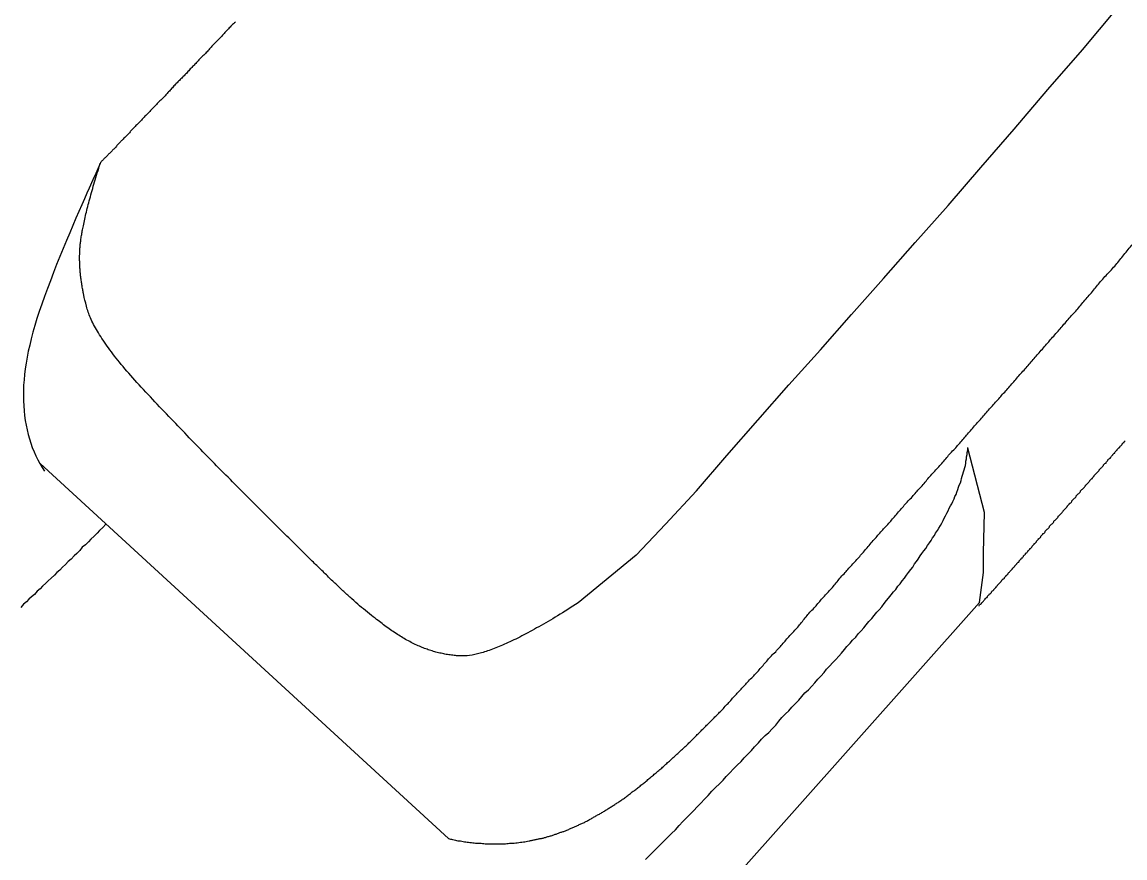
# Model space of a CAD drawing. Extents: x 6707406 to 6714471, y 1868570 to 1872341.
# Drawn here: x 6714084.38 to 6714125.25, y 1870365.21 to 1870396.2 of the extents above; entities that cross this region are included whole.
import ezdxf

# ---------------------------------------------------------------- set-up
doc = ezdxf.new("R2010")
doc.units = 0
doc.layers.add('Nongeo Data(60)', color=7, linetype='Continuous')

msp = doc.modelspace()

# ---------------------------------------------------------------- linework, layer by layer
at = {"layer": 'Nongeo Data(60)'}
for p, q in [((6714120.048, 1870378.012), (6714119.427, 1870380.4)), ((6714085.048, 1870379.826), (6714100.182, 1870365.932)), ((6714120.002, 1870376.519), (6714120.048, 1870378.012)), ((6714107.141, 1870376.427), (6714104.982, 1870374.659)), ((6714120.002, 1870375.784), (6714120.002, 1870376.519)), ((6714120.002, 1870376.519), (6714120.002, 1870376.519)), ((6714119.864, 1870374.682), (6714120.002, 1870375.784)), ((6714095.405, 1870347.169), (6714119.864, 1870374.682))]:
    msp.add_line(p, q, dxfattribs=at)
for points in [[(6714107.141, 1870376.427), (6714108.22, 1870377.576), (6714109.368, 1870378.816), (6714110.494, 1870380.125), (6714111.642, 1870381.434), (6714112.79, 1870382.743), (6714113.962, 1870384.052), (6714115.11, 1870385.361), (6714116.304, 1870386.693), (6714117.475, 1870388.025), (6714118.693, 1870389.403), (6714119.91, 1870390.804), (6714121.15, 1870392.228), (6714122.39, 1870393.698), (6714123.676, 1870395.167), (6714124.939, 1870396.683)], [(6714124.411, 1870379.711), (6714124.434, 1870379.734), (6714124.457, 1870379.757), (6714124.457, 1870379.78), (6714124.48, 1870379.803), (6714124.503, 1870379.826), (6714124.526, 1870379.849), (6714124.549, 1870379.849), (6714124.549, 1870379.872), (6714124.572, 1870379.895), (6714124.595, 1870379.918), (6714124.618, 1870379.941), (6714124.618, 1870379.964), (6714124.641, 1870379.987), (6714124.664, 1870380.01), (6714124.687, 1870380.033), (6714124.71, 1870380.033), (6714124.71, 1870380.056), (6714124.733, 1870380.079), (6714124.756, 1870380.102), (6714124.779, 1870380.125), (6714124.801, 1870380.148), (6714124.801, 1870380.171), (6714124.824, 1870380.194), (6714124.847, 1870380.217), (6714124.87, 1870380.217), (6714124.87, 1870380.24), (6714124.893, 1870380.263), (6714124.916, 1870380.286), (6714124.939, 1870380.308), (6714124.962, 1870380.331), (6714124.962, 1870380.354), (6714124.985, 1870380.377), (6714125.008, 1870380.4), (6714125.031, 1870380.423), (6714125.054, 1870380.423), (6714125.054, 1870380.446), (6714125.077, 1870380.469), (6714125.1, 1870380.492), (6714125.123, 1870380.515), (6714125.146, 1870380.538), (6714125.146, 1870380.561), (6714125.169, 1870380.584), (6714125.192, 1870380.607), (6714125.215, 1870380.607), (6714125.215, 1870380.63), (6714125.238, 1870380.653), (6714125.261, 1870380.676)], [(6714118.348, 1870377.438), (6714118.417, 1870377.53), (6714118.463, 1870377.621), (6714118.509, 1870377.713), (6714118.555, 1870377.805), (6714118.601, 1870377.897), (6714118.647, 1870377.989), (6714118.693, 1870378.081), (6714118.738, 1870378.173), (6714118.784, 1870378.265), (6714118.83, 1870378.333), (6714118.876, 1870378.425), (6714118.922, 1870378.517), (6714118.945, 1870378.609), (6714118.991, 1870378.678), (6714119.014, 1870378.77), (6714119.06, 1870378.862), (6714119.083, 1870378.953), (6714119.106, 1870379.022), (6714119.152, 1870379.114), (6714119.175, 1870379.206), (6714119.198, 1870379.275), (6714119.221, 1870379.367), (6714119.244, 1870379.436), (6714119.267, 1870379.528), (6714119.29, 1870379.597), (6714119.313, 1870379.688), (6714119.336, 1870379.757), (6714119.359, 1870379.849), (6714119.359, 1870379.918), (6714119.382, 1870380.01), (6714119.382, 1870380.079), (6714119.405, 1870380.171), (6714119.405, 1870380.24), (6714119.427, 1870380.331), (6714119.427, 1870380.4), (6714119.427, 1870380.423)], [(6714123.263, 1870378.402), (6714123.286, 1870378.425), (6714123.286, 1870378.448), (6714123.309, 1870378.471), (6714123.332, 1870378.494), (6714123.355, 1870378.517), (6714123.378, 1870378.54), (6714123.378, 1870378.54), (6714123.401, 1870378.563), (6714123.424, 1870378.586), (6714123.447, 1870378.609), (6714123.447, 1870378.632), (6714123.469, 1870378.655), (6714123.492, 1870378.678), (6714123.515, 1870378.701), (6714123.538, 1870378.724), (6714123.538, 1870378.724), (6714123.561, 1870378.747), (6714123.584, 1870378.77), (6714123.607, 1870378.793), (6714123.607, 1870378.816), (6714123.63, 1870378.839), (6714123.653, 1870378.862), (6714123.676, 1870378.885), (6714123.699, 1870378.908), (6714123.699, 1870378.908), (6714123.722, 1870378.931), (6714123.745, 1870378.953), (6714123.768, 1870378.976), (6714123.791, 1870378.999), (6714123.791, 1870379.022), (6714123.814, 1870379.045), (6714123.837, 1870379.068), (6714123.86, 1870379.091), (6714123.86, 1870379.091), (6714123.883, 1870379.114), (6714123.906, 1870379.137), (6714123.929, 1870379.16), (6714123.952, 1870379.183), (6714123.952, 1870379.206), (6714123.975, 1870379.229), (6714123.998, 1870379.252), (6714124.021, 1870379.275), (6714124.044, 1870379.275), (6714124.044, 1870379.298), (6714124.067, 1870379.321), (6714124.09, 1870379.344), (6714124.113, 1870379.367), (6714124.113, 1870379.39), (6714124.135, 1870379.413), (6714124.158, 1870379.436), (6714124.181, 1870379.459), (6714124.204, 1870379.482), (6714124.204, 1870379.482), (6714124.227, 1870379.505), (6714124.25, 1870379.528), (6714124.273, 1870379.551), (6714124.296, 1870379.574), (6714124.296, 1870379.597), (6714124.319, 1870379.62), (6714124.342, 1870379.642), (6714124.365, 1870379.665), (6714124.365, 1870379.665), (6714124.388, 1870379.688), (6714124.411, 1870379.711)], [(6714122.114, 1870377.093), (6714122.137, 1870377.116), (6714122.137, 1870377.139), (6714122.16, 1870377.162), (6714122.183, 1870377.185), (6714122.206, 1870377.208), (6714122.206, 1870377.231), (6714122.229, 1870377.231), (6714122.252, 1870377.254), (6714122.275, 1870377.277), (6714122.298, 1870377.3), (6714122.298, 1870377.323), (6714122.321, 1870377.346), (6714122.344, 1870377.369), (6714122.367, 1870377.392), (6714122.39, 1870377.415), (6714122.39, 1870377.415), (6714122.413, 1870377.438), (6714122.436, 1870377.461), (6714122.459, 1870377.484), (6714122.459, 1870377.507), (6714122.482, 1870377.53), (6714122.505, 1870377.553), (6714122.528, 1870377.576), (6714122.551, 1870377.599), (6714122.551, 1870377.599), (6714122.574, 1870377.621), (6714122.597, 1870377.644), (6714122.62, 1870377.667), (6714122.62, 1870377.69), (6714122.643, 1870377.713), (6714122.666, 1870377.736), (6714122.689, 1870377.759), (6714122.712, 1870377.782), (6714122.712, 1870377.782), (6714122.735, 1870377.805), (6714122.758, 1870377.828), (6714122.78, 1870377.851), (6714122.78, 1870377.874), (6714122.803, 1870377.897), (6714122.826, 1870377.92), (6714122.849, 1870377.943), (6714122.872, 1870377.966), (6714122.872, 1870377.966), (6714122.895, 1870377.989), (6714122.918, 1870378.012), (6714122.941, 1870378.035), (6714122.964, 1870378.058), (6714122.964, 1870378.081), (6714122.987, 1870378.104), (6714123.01, 1870378.127), (6714123.033, 1870378.15), (6714123.033, 1870378.15), (6714123.056, 1870378.173), (6714123.079, 1870378.196), (6714123.102, 1870378.219), (6714123.125, 1870378.242), (6714123.125, 1870378.265), (6714123.148, 1870378.287), (6714123.171, 1870378.31), (6714123.194, 1870378.333), (6714123.194, 1870378.356), (6714123.217, 1870378.356), (6714123.24, 1870378.379), (6714123.263, 1870378.402)], [(6714087.482, 1870377.576), (6714087.482, 1870377.576), (6714087.367, 1870377.461), (6714087.252, 1870377.346), (6714087.16, 1870377.254), (6714087.046, 1870377.139), (6714086.931, 1870377.024), (6714086.839, 1870376.933), (6714086.724, 1870376.818), (6714086.609, 1870376.726), (6714086.517, 1870376.611), (6714086.403, 1870376.496), (6714086.311, 1870376.404), (6714086.196, 1870376.289), (6714086.081, 1870376.198), (6714085.989, 1870376.083), (6714085.874, 1870375.991), (6714085.782, 1870375.876), (6714085.668, 1870375.784), (6714085.576, 1870375.692), (6714085.461, 1870375.578), (6714085.346, 1870375.486), (6714085.254, 1870375.394), (6714085.139, 1870375.279), (6714085.048, 1870375.187), (6714084.933, 1870375.095), (6714084.841, 1870374.98), (6714084.726, 1870374.889), (6714084.634, 1870374.797), (6714084.542, 1870374.705), (6714084.427, 1870374.613), (6714084.336, 1870374.498)], [(6714112.423, 1870370.272), (6714112.538, 1870370.41), (6714112.676, 1870370.548), (6714112.79, 1870370.663), (6714112.905, 1870370.801), (6714113.043, 1870370.938), (6714113.158, 1870371.053), (6714113.273, 1870371.191), (6714113.387, 1870371.329), (6714113.525, 1870371.444), (6714113.64, 1870371.581), (6714113.755, 1870371.696), (6714113.87, 1870371.834), (6714113.985, 1870371.949), (6714114.099, 1870372.087), (6714114.191, 1870372.202), (6714114.306, 1870372.316), (6714114.421, 1870372.454), (6714114.536, 1870372.569), (6714114.651, 1870372.684), (6714114.742, 1870372.799), (6714114.857, 1870372.936), (6714114.949, 1870373.051), (6714115.064, 1870373.166), (6714115.156, 1870373.281), (6714115.271, 1870373.396), (6714115.363, 1870373.511), (6714115.477, 1870373.625), (6714115.569, 1870373.74), (6714115.661, 1870373.855), (6714115.753, 1870373.97), (6714115.868, 1870374.085), (6714115.96, 1870374.2), (6714116.051, 1870374.314), (6714116.143, 1870374.406), (6714116.235, 1870374.521), (6714116.327, 1870374.636), (6714116.419, 1870374.751), (6714116.488, 1870374.843), (6714116.58, 1870374.957), (6714116.672, 1870375.072), (6714116.763, 1870375.164), (6714116.832, 1870375.279), (6714116.924, 1870375.371), (6714116.993, 1870375.486), (6714117.085, 1870375.578), (6714117.154, 1870375.692), (6714117.223, 1870375.784), (6714117.315, 1870375.899), (6714117.384, 1870375.991), (6714117.452, 1870376.106), (6714117.521, 1870376.198), (6714117.59, 1870376.289), (6714117.659, 1870376.404), (6714117.728, 1870376.496), (6714117.797, 1870376.588), (6714117.866, 1870376.68), (6714117.935, 1870376.795), (6714118.004, 1870376.887), (6714118.072, 1870376.978), (6714118.118, 1870377.07), (6714118.187, 1870377.162), (6714118.233, 1870377.254), (6714118.302, 1870377.346), (6714118.348, 1870377.438)], [(6714120.966, 1870375.807), (6714120.989, 1870375.83), (6714121.012, 1870375.853), (6714121.012, 1870375.853), (6714121.035, 1870375.876), (6714121.058, 1870375.899), (6714121.081, 1870375.922), (6714121.081, 1870375.945), (6714121.104, 1870375.968), (6714121.127, 1870375.991), (6714121.15, 1870376.014), (6714121.173, 1870376.014), (6714121.173, 1870376.037), (6714121.196, 1870376.06), (6714121.219, 1870376.083), (6714121.242, 1870376.106), (6714121.242, 1870376.129), (6714121.265, 1870376.152), (6714121.288, 1870376.175), (6714121.311, 1870376.175), (6714121.334, 1870376.198), (6714121.334, 1870376.221), (6714121.357, 1870376.244), (6714121.38, 1870376.266), (6714121.403, 1870376.289), (6714121.403, 1870376.312), (6714121.426, 1870376.335), (6714121.448, 1870376.335), (6714121.471, 1870376.358), (6714121.494, 1870376.381), (6714121.494, 1870376.404), (6714121.517, 1870376.427), (6714121.54, 1870376.45), (6714121.563, 1870376.473), (6714121.563, 1870376.496), (6714121.586, 1870376.519), (6714121.609, 1870376.519), (6714121.632, 1870376.542), (6714121.655, 1870376.565), (6714121.655, 1870376.588), (6714121.678, 1870376.611), (6714121.701, 1870376.634), (6714121.724, 1870376.657), (6714121.724, 1870376.68), (6714121.747, 1870376.68), (6714121.77, 1870376.703), (6714121.793, 1870376.726), (6714121.816, 1870376.749), (6714121.816, 1870376.772), (6714121.839, 1870376.795), (6714121.862, 1870376.818), (6714121.885, 1870376.841), (6714121.885, 1870376.864), (6714121.908, 1870376.864), (6714121.931, 1870376.887), (6714121.954, 1870376.91), (6714121.977, 1870376.933), (6714121.977, 1870376.955), (6714122, 1870376.978), (6714122.023, 1870377.001), (6714122.046, 1870377.024), (6714122.046, 1870377.047), (6714122.069, 1870377.047), (6714122.092, 1870377.07), (6714122.114, 1870377.093)], [(6714119.841, 1870374.544), (6714119.841, 1870374.567), (6714119.864, 1870374.59), (6714119.887, 1870374.613), (6714119.91, 1870374.613), (6714119.933, 1870374.636), (6714119.933, 1870374.659), (6714119.956, 1870374.682), (6714119.979, 1870374.705), (6714120.002, 1870374.728), (6714120.002, 1870374.728), (6714120.025, 1870374.751), (6714120.048, 1870374.774), (6714120.071, 1870374.797), (6714120.071, 1870374.82), (6714120.093, 1870374.843), (6714120.116, 1870374.866), (6714120.139, 1870374.866), (6714120.162, 1870374.889), (6714120.162, 1870374.912), (6714120.185, 1870374.934), (6714120.208, 1870374.957), (6714120.231, 1870374.98), (6714120.231, 1870375.003), (6714120.254, 1870375.003), (6714120.277, 1870375.026), (6714120.3, 1870375.049), (6714120.3, 1870375.072), (6714120.323, 1870375.095), (6714120.346, 1870375.118), (6714120.369, 1870375.118), (6714120.392, 1870375.141), (6714120.392, 1870375.164), (6714120.415, 1870375.187), (6714120.438, 1870375.21), (6714120.461, 1870375.233), (6714120.461, 1870375.256), (6714120.484, 1870375.256), (6714120.507, 1870375.279), (6714120.53, 1870375.302), (6714120.53, 1870375.325), (6714120.553, 1870375.348), (6714120.576, 1870375.371), (6714120.599, 1870375.394), (6714120.622, 1870375.417), (6714120.622, 1870375.417), (6714120.645, 1870375.44), (6714120.668, 1870375.463), (6714120.691, 1870375.486), (6714120.691, 1870375.509), (6714120.714, 1870375.532), (6714120.737, 1870375.555), (6714120.759, 1870375.555), (6714120.782, 1870375.578), (6714120.782, 1870375.6), (6714120.805, 1870375.623), (6714120.828, 1870375.646), (6714120.851, 1870375.669), (6714120.851, 1870375.692), (6714120.874, 1870375.692), (6714120.897, 1870375.715), (6714120.92, 1870375.738), (6714120.92, 1870375.761), (6714120.943, 1870375.784), (6714120.966, 1870375.807)], [(6714107.485, 1870365.151), (6714107.623, 1870365.289), (6714107.761, 1870365.427), (6714107.899, 1870365.564), (6714108.036, 1870365.702), (6714108.174, 1870365.84), (6714108.312, 1870365.978), (6714108.45, 1870366.116), (6714108.588, 1870366.253), (6714108.725, 1870366.414), (6714108.863, 1870366.552), (6714109.001, 1870366.69), (6714109.139, 1870366.828), (6714109.277, 1870366.965), (6714109.391, 1870367.103), (6714109.529, 1870367.241), (6714109.667, 1870367.379), (6714109.805, 1870367.516), (6714109.943, 1870367.677), (6714110.08, 1870367.815), (6714110.218, 1870367.953), (6714110.356, 1870368.091), (6714110.471, 1870368.228), (6714110.609, 1870368.366), (6714110.746, 1870368.504), (6714110.884, 1870368.642), (6714111.022, 1870368.78), (6714111.137, 1870368.917), (6714111.275, 1870369.055), (6714111.412, 1870369.193), (6714111.527, 1870369.331), (6714111.665, 1870369.469), (6714111.78, 1870369.606), (6714111.918, 1870369.744), (6714112.055, 1870369.859), (6714112.17, 1870369.997), (6714112.308, 1870370.135), (6714112.423, 1870370.272)]]:
    msp.add_lwpolyline(points, dxfattribs=at)
for points, degree in [([(6714092.282, 1870396.201), (6714092.236, 1870396.155), (6714092.144, 1870396.086), (6714092.029, 1870395.948), (6714091.891, 1870395.81), (6714091.777, 1870395.673), (6714091.662, 1870395.558), (6714091.524, 1870395.42), (6714091.409, 1870395.305), (6714091.294, 1870395.167), (6714091.179, 1870395.03), (6714091.042, 1870394.915), (6714090.927, 1870394.8), (6714090.812, 1870394.662), (6714090.697, 1870394.547), (6714090.582, 1870394.433), (6714090.467, 1870394.295), (6714090.353, 1870394.18), (6714090.238, 1870394.065), (6714090.123, 1870393.95), (6714090.008, 1870393.835), (6714089.893, 1870393.698), (6714089.779, 1870393.583), (6714089.687, 1870393.468), (6714089.572, 1870393.353), (6714089.457, 1870393.261), (6714089.365, 1870393.146), (6714089.25, 1870393.032), (6714089.135, 1870392.917), (6714089.044, 1870392.802), (6714088.929, 1870392.71), (6714088.837, 1870392.595), (6714088.722, 1870392.48), (6714088.63, 1870392.389), (6714088.515, 1870392.274), (6714088.424, 1870392.182), (6714088.332, 1870392.067), (6714088.24, 1870391.975), (6714088.125, 1870391.86), (6714088.033, 1870391.768), (6714087.941, 1870391.677), (6714087.849, 1870391.562), (6714087.758, 1870391.47), (6714087.666, 1870391.378), (6714087.574, 1870391.286), (6714087.482, 1870391.194), (6714087.39, 1870391.102), (6714087.298, 1870391.011), (6714087.275, 1870390.965), (6714084.795, 1870385.361), (6714084.198, 1870382.054), (6714084.726, 1870380.263), (6714085.208, 1870379.551)], 3), ([(6714104.982, 1870374.659), (6714101.836, 1870372.638), (6714099.424, 1870372.753), (6714097.174, 1870374.223), (6714094.624, 1870376.703), (6714090.835, 1870380.492), (6714087.092, 1870384.465), (6714086.471, 1870386.739), (6714086.563, 1870388.691), (6714087.275, 1870390.965)], 2), ([(6714112.308, 1870372.845), (6714112.354, 1870372.913), (6714112.446, 1870373.005), (6714112.584, 1870373.166), (6714112.721, 1870373.327), (6714112.859, 1870373.488), (6714113.02, 1870373.648), (6714113.158, 1870373.809), (6714113.296, 1870373.97), (6714113.433, 1870374.154), (6714113.571, 1870374.314), (6714113.732, 1870374.475), (6714113.87, 1870374.636), (6714114.007, 1870374.797), (6714114.145, 1870374.957), (6714114.306, 1870375.118), (6714114.444, 1870375.279), (6714114.582, 1870375.44), (6714114.719, 1870375.623), (6714114.88, 1870375.784), (6714115.018, 1870375.945), (6714115.156, 1870376.106), (6714115.317, 1870376.266), (6714115.454, 1870376.427), (6714115.592, 1870376.588), (6714115.73, 1870376.749), (6714115.891, 1870376.933), (6714116.029, 1870377.093), (6714116.166, 1870377.254), (6714116.304, 1870377.415), (6714116.465, 1870377.575), (6714116.603, 1870377.736), (6714116.74, 1870377.897), (6714116.901, 1870378.081), (6714117.039, 1870378.242), (6714117.177, 1870378.402), (6714117.338, 1870378.563), (6714117.475, 1870378.724), (6714117.613, 1870378.885), (6714117.774, 1870379.045), (6714117.912, 1870379.229), (6714118.049, 1870379.39), (6714118.21, 1870379.551), (6714118.348, 1870379.711), (6714118.509, 1870379.872), (6714118.647, 1870380.056), (6714118.784, 1870380.217), (6714118.945, 1870380.377), (6714119.083, 1870380.538), (6714119.244, 1870380.722), (6714119.382, 1870380.883), (6714119.519, 1870381.043), (6714119.68, 1870381.227), (6714119.818, 1870381.388), (6714119.979, 1870381.549), (6714120.116, 1870381.732), (6714120.277, 1870381.893), (6714120.415, 1870382.054), (6714120.576, 1870382.238), (6714120.713, 1870382.398), (6714120.874, 1870382.559), (6714121.012, 1870382.743), (6714121.173, 1870382.904), (6714121.311, 1870383.087), (6714121.471, 1870383.248), (6714121.632, 1870383.432), (6714121.77, 1870383.593), (6714121.931, 1870383.776), (6714122.068, 1870383.937), (6714122.229, 1870384.121), (6714122.39, 1870384.305), (6714122.528, 1870384.465), (6714122.689, 1870384.649), (6714122.849, 1870384.833), (6714122.987, 1870384.994), (6714123.148, 1870385.177), (6714123.309, 1870385.361), (6714123.469, 1870385.522), (6714123.607, 1870385.705), (6714123.768, 1870385.889), (6714123.929, 1870386.073), (6714124.09, 1870386.257), (6714124.227, 1870386.44), (6714124.388, 1870386.624), (6714124.549, 1870386.808), (6714124.71, 1870386.969), (6714124.87, 1870387.152), (6714125.031, 1870387.336), (6714125.169, 1870387.52), (6714125.33, 1870387.726), (6714125.49, 1870387.91), (6714125.651, 1870388.094), (6714125.812, 1870388.278), (6714125.973, 1870388.461), (6714126.133, 1870388.645), (6714126.294, 1870388.829), (6714126.455, 1870389.013), (6714126.616, 1870389.196), (6714126.776, 1870389.403), (6714126.868, 1870389.518), (6714126.914, 1870389.587)], 3), ([(6714100.182, 1870365.932), (6714100.228, 1870365.909), (6714100.343, 1870365.886), (6714100.435, 1870365.863), (6714100.526, 1870365.84), (6714100.618, 1870365.84), (6714100.733, 1870365.817), (6714100.825, 1870365.794), (6714100.917, 1870365.794), (6714101.032, 1870365.771), (6714101.124, 1870365.771), (6714101.238, 1870365.748), (6714101.33, 1870365.748), (6714101.445, 1870365.748), (6714101.537, 1870365.725), (6714101.652, 1870365.725), (6714101.744, 1870365.725), (6714101.859, 1870365.725), (6714101.973, 1870365.725), (6714102.065, 1870365.725), (6714102.18, 1870365.725), (6714102.295, 1870365.725), (6714102.387, 1870365.748), (6714102.502, 1870365.748), (6714102.616, 1870365.748), (6714102.731, 1870365.771), (6714102.846, 1870365.794), (6714102.961, 1870365.794), (6714103.053, 1870365.817), (6714103.168, 1870365.84), (6714103.282, 1870365.863), (6714103.397, 1870365.886), (6714103.512, 1870365.909), (6714103.627, 1870365.932), (6714103.742, 1870365.955), (6714103.857, 1870366.001), (6714103.994, 1870366.024), (6714104.109, 1870366.07), (6714104.224, 1870366.116), (6714104.339, 1870366.161), (6714104.454, 1870366.184), (6714104.568, 1870366.23), (6714104.706, 1870366.299), (6714104.821, 1870366.345), (6714104.936, 1870366.391), (6714105.051, 1870366.46), (6714105.189, 1870366.506), (6714105.303, 1870366.575), (6714105.441, 1870366.644), (6714105.556, 1870366.713), (6714105.671, 1870366.782), (6714105.809, 1870366.85), (6714105.923, 1870366.919), (6714106.061, 1870367.011), (6714106.176, 1870367.08), (6714106.314, 1870367.172), (6714106.429, 1870367.241), (6714106.567, 1870367.333), (6714106.704, 1870367.425), (6714106.819, 1870367.516), (6714106.957, 1870367.631), (6714107.095, 1870367.723), (6714107.21, 1870367.815), (6714107.347, 1870367.93), (6714107.485, 1870368.022), (6714107.6, 1870368.137), (6714107.738, 1870368.251), (6714107.876, 1870368.366), (6714108.013, 1870368.481), (6714108.151, 1870368.596), (6714108.266, 1870368.711), (6714108.404, 1870368.825), (6714108.542, 1870368.963), (6714108.679, 1870369.078), (6714108.817, 1870369.216), (6714108.955, 1870369.331), (6714109.093, 1870369.469), (6714109.231, 1870369.606), (6714109.368, 1870369.744), (6714109.506, 1870369.882), (6714109.644, 1870370.02), (6714109.782, 1870370.158), (6714109.92, 1870370.295), (6714110.057, 1870370.433), (6714110.195, 1870370.571), (6714110.333, 1870370.709), (6714110.471, 1870370.869), (6714110.609, 1870371.007), (6714110.746, 1870371.168), (6714110.884, 1870371.306), (6714111.022, 1870371.467), (6714111.16, 1870371.604), (6714111.298, 1870371.765), (6714111.458, 1870371.926), (6714111.596, 1870372.064), (6714111.734, 1870372.225), (6714111.872, 1870372.385), (6714112.009, 1870372.546), (6714112.147, 1870372.707), (6714112.239, 1870372.799), (6714112.308, 1870372.845)], 3)]:
    msp.add_open_spline(points, degree=degree, dxfattribs=at)

doc.saveas('drawing.dxf')
